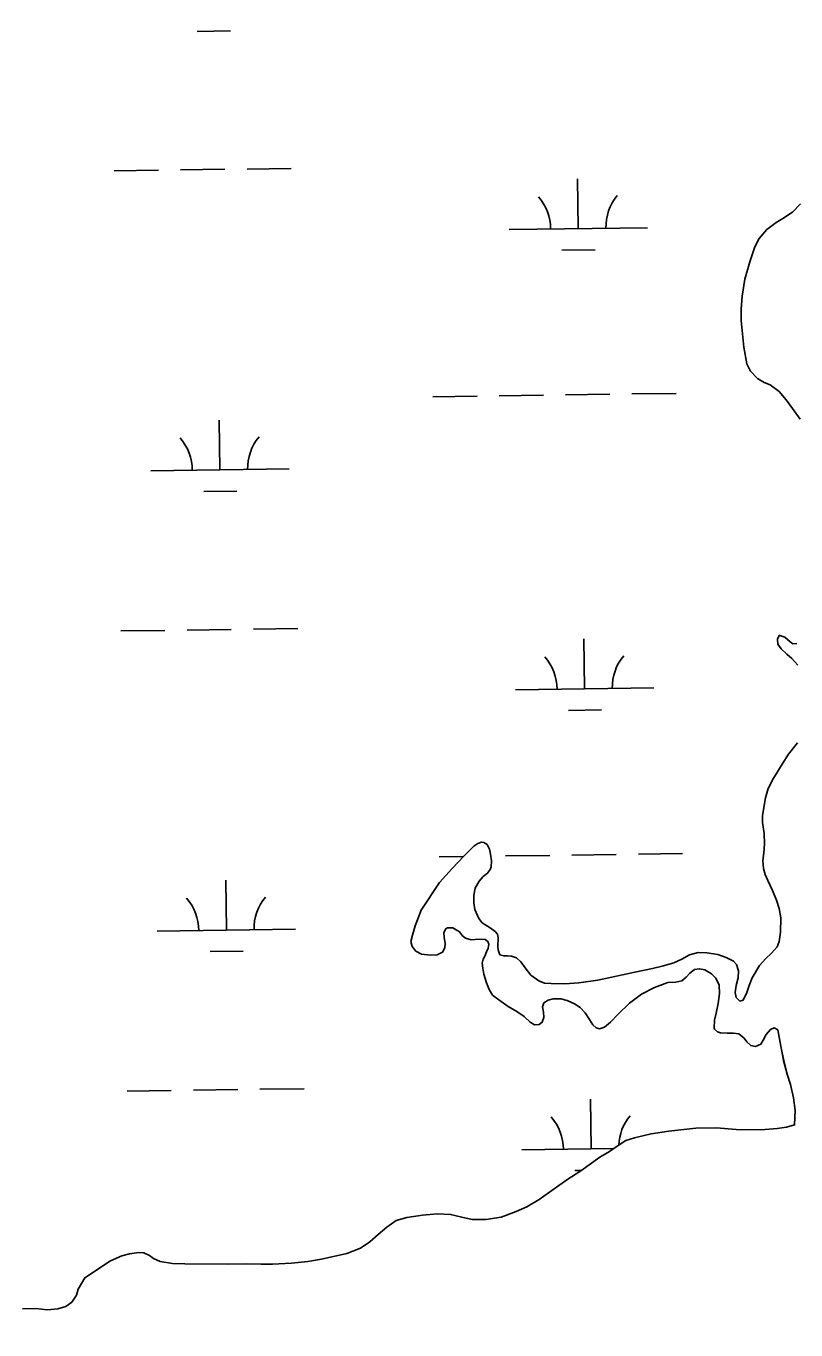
# Model space of a CAD drawing. Extents: x 3767014 to 3805179, y 361544 to 387384.
# Drawn here: x 3787068 to 3787625, y 369279 to 370222 of the extents above; entities that cross this region are included whole.
import ezdxf

# ---------------------------------------------------------------- set-up
doc = ezdxf.new("R2010")
doc.units = 0
for name, color, linetype in [('V-RIVR-EDGE', 7, 'Continuous'), ('V-TOPO-SHOR', 7, 'Continuous'), ('V-WETL-SWMP', 7, 'Continuous')]:
    doc.layers.add(name, color=color, linetype=linetype)

msp = doc.modelspace()

# ---------------------------------------------------------------- linework, layer by layer
at = {"layer": 'V-RIVR-EDGE'}
msp.add_spline([(3785266.865, 377529.211), (3785342.8, 377494.248), (3785391.258, 377467.439), (3785439.72, 377442.249), (3785475.246, 377418.707), (3785525.316, 377389.469), (3785575.383, 377359.422), (3785621.413, 377331.811), (3785722.351, 377269.288), (3785796.661, 377231.094), (3785852.385, 377199.415), (3785928.324, 377166.069), (3785964.678, 377149.804), (3786028.506, 377124.576), (3786060.018, 377113.175), (3786092.316, 377092.068), (3786117.34, 377073.405), (3786135.083, 377053.143), (3786154.458, 377039.347), (3786176.258, 377024.735), (3786206.946, 377006.867), (3786256.211, 376979.248), (3786328.098, 376942.677), (3786374.949, 376919.917), (3786491.265, 376862.208), (3786553.467, 376833.749), (3786619.713, 376805.279), (3786729.589, 376759.718), (3786796.656, 376736.099), (3786845.136, 376718.187), (3786867.767, 376712.469), (3787003.51, 376661.992), (3787089.16, 376631.048), (3787163.496, 376603.367), (3787230.559, 376578.13), (3787257.223, 376568.359), (3787300.044, 376551.27), (3787354.992, 376532.533), (3787409.127, 376512.181), (3787544.074, 376466.558), (3787612.756, 376442.126), (3787657.197, 376425.841), (3787730.724, 376398.162), (3787781.63, 376380.244), (3787834.96, 376361.511), (3787891.524, 376341.961), (3787940, 376322.432), (3787998.976, 376297.215), (3788050.697, 376281.721), (3788117.768, 376259.719), (3788176.757, 376240.164), (3788221.198, 376223.879), (3788259.981, 376209.226), (3788406.252, 376164.383), (3788541.215, 376125.23), (3788606.67, 376104.041), (3788679.39, 376077.173), (3788748.889, 376055.974), (3788871.693, 376005.528), (3788969.454, 375966.467), (3789047.013, 375933.926), (3789119.723, 375903.014), (3789155.253, 375881.09), (3789182.716, 375867.274), (3789214.225, 375854.256), (3789257.04, 375834.74), (3789281.286, 375828.21), (3789303.105, 375821.686), (3789328.955, 375809.491), (3789367.724, 375789.177), (3789414.577, 375767.225), (3789468.708, 375745.255), (3789509.105, 375728.981), (3789555.157, 375710.266), (3789585.849, 375694.015), (3789620.578, 375675.328), (3789681.97, 375646.062), (3789753.859, 375610.3), (3789792.633, 375591.603), (3789842.712, 375566.408), (3789897.64, 375539.584), (3789938.019, 375516.03), (3789968.727, 375506.25), (3790004.289, 375497.265), (3790030.972, 375494.773), (3790047.128, 375487.455), (3790077.007, 375469.589), (3790124.633, 375433.077), (3790192.442, 375382.768), (3790252.165, 375332.478), (3790290.91, 375302.459), (3790337.741, 375271.611), (3790406.357, 375220.491), (3790469.329, 375175.855), (3790570.248, 375106.054), (3790647.751, 375050.868), (3790691.367, 375028.115), (3790744.667, 374997.251), (3790806.838, 374955.852), (3790873.863, 374915.249), (3790932, 374877.903), (3791002.231, 374825.97), (3791052.265, 374782.175), (3791082.927, 374753.793), (3791131.331, 374705.149), (3791170.05, 374664.616), (3791192.631, 374638.681), (3791220.891, 374620.01), (3791288.67, 374557.569), (3791322.577, 374533.223), (3791362.944, 374504.817), (3791396.042, 374480.473), (3791434.785, 374449.645), (3791482.407, 374411.517), (3791534.052, 374365.291), (3791646.192, 374254.216), (3791707.514, 374196.644), (3791738.968, 374161.791), (3791773.65, 374123.694), (3791803.497, 374092.888), (3791829.321, 374070.18), (3791830.912, 374059.662), (3791837.316, 374032.958), (3791849.409, 374017.562), (3791884.123, 373992.405), (3791930.977, 373971.262), (3791954.393, 373955.838), (3791993.134, 373924.202), (3792026.979, 373874.785), (3792047.912, 373836.722), (3792063.186, 373799.482), (3792086.509, 373746.857), (3792112.249, 373690.181), (3792141.261, 373648.864), (3792158.993, 373624.558), (3792177.552, 373607.528), (3792214.702, 373586.409), (3792255.083, 373563.665), (3792301.119, 373538.48), (3792346.34, 373510.871), (3792382.671, 373485.71), (3792422.225, 373455.689), (3792479.537, 373411.875), (3792548.144, 373356.711), (3792619.168, 373298.307), (3792672.431, 373252.077), (3792709.534, 373212.357), (3792750.656, 373162.113), (3792839.385, 373068.08), (3792888.572, 373008.92), (3792945.027, 372945.699), (3792999.062, 372884.91), (3793053.898, 372820.884), (3793149.89, 372720.363), (3793208.761, 372653.092), (3793261.195, 372598.777), (3793315.232, 372538.796), (3793358.792, 372493.399), (3793409.592, 372432.618), (3793462.809, 372367.787), (3793498.283, 372323.219), (3793536.997, 372280.26), (3793578.124, 372232.443), (3793604.724, 372196.792), (3793668.438, 372125.466), (3793703.128, 372090.604), (3793760.41, 372034.66), (3793806.384, 371984.404), (3793839.438, 371942.268), (3793939.427, 371823.136), (3793981.333, 371763.186), (3794029.674, 371688.662), (3794050.609, 371651.408), (3794073.177, 371620.62), (3794178.796, 371488.535), (3794237.625, 371404.28), (3794268.243, 371358.106), (3794301.293, 371314.353), (3794332.724, 371269.794), (3794395.613, 371192), (3794429.476, 371149.862), (3794472.201, 371093.953), (3794523.788, 371024.274), (3794601.175, 370922.181), (3794640.679, 370871.942), (3794687.421, 370805.509), (3794733.389, 370752.828), (3794829.339, 370635.323), (3794895.463, 370557.521), (3794959.948, 370470.826), (3795013.158, 370403.569), (3795070.394, 370329.023), (3795159.854, 370203.448), (3795225.98, 370126.454), (3795296.13, 370041.363), (3795379.18, 369940.065), (3795459.001, 369841.201), (3795508.163, 369772.337), (3795554.103, 369708.333), (3795661.315, 369566.538), (3795715.338, 369500.897), (3795762.105, 369444.169), (3795798.366, 369390.703), (3795915.247, 369234.327), (3795963.601, 369165.465), (3796028.082, 369077.153), (3796043.387, 369052.853), (3796054.672, 369037.459), (3796077.242, 369007.48), (3796148.213, 368927.239), (3796183.677, 368878.627), (3796226.382, 368814.631), (3796275.531, 368740.105), (3796314.222, 368688.25), (3796353.714, 368633.158), (3796401.268, 368567.533), (3796456.873, 368487.33), (3796513.292, 368409.551), (3796545.533, 368365.8), (3796626.113, 368246.716), (3796670.449, 368188.377), (3796704.298, 368140.578), (3796751.041, 368074.145), (3796787.308, 368023.105), (3796838.907, 367958.278), (3796844.528, 367942.09), (3796845.295, 367925.104), (3796846.094, 367921.059), (3796852.559, 367919.425), (3796863.071, 367918.59), (3796875.166, 367904.003), (3796903.398, 367874.01), (3796931.629, 367844.017), (3796952.579, 367812.424), (3796982.392, 367767.87), (3797007.371, 367730.606), (3797037.194, 367690.095), (3797062.185, 367657.684), (3797075.869, 367631.77), (3797095.223, 367609.078), (3797126.665, 367569.372), (3797156.484, 367527.244), (3797212.099, 367451.085), (3797254.808, 367388.706), (3797302.183, 367327.228)], degree=3, dxfattribs=at)
at = {"layer": 'V-TOPO-SHOR'}
for points in [[(3787627.61, 369937.823), (3787621.996, 369945.664), (3787617.607, 369951.86), (3787612.434, 369957.938), (3787606.009, 369962.802), (3787601.735, 369964.373), (3787596.736, 369967.304), (3787591.782, 369972.499), (3787589.185, 369977.951), (3787586.922, 369989.815), (3787585.06, 370009.275), (3787584.958, 370017.449), (3787585.613, 370026.822), (3787587.674, 370039.09), (3787591.21, 370051.491), (3787594.782, 370062.415), (3787597.883, 370068.499), (3787603.634, 370074.946), (3787610.4, 370080.138), (3787615.064, 370082.815), (3787622.139, 370087.519), (3787627.902, 370093.475)], [(3787621.535, 369764.887), (3787618.109, 369768.054), (3787613.88, 369771.791), (3787611.527, 369775.281), (3787611.24, 369778.918), (3787612.36, 369781.409), (3787612.852, 369781.519), (3787616.528, 369780.231), (3787618.535, 369778.703), (3787620.354, 369776.876), (3787622.26, 369775.447), (3787625.31, 369775.621)], [(3787625.99, 369760.073), (3787621.535, 369764.887)], [(3787346.137, 369560.182), (3787347.304, 369564.742), (3787349.397, 369571.689), (3787353.749, 369583.027), (3787366.95, 369602.858), (3787376.056, 369613.131), (3787384.408, 369622.005), (3787391.719, 369629.082), (3787394.721, 369631.126), (3787397.165, 369631.974), (3787399.043, 369631.724), (3787401.244, 369630.301), (3787403.001, 369626.996), (3787403.681, 369623.369), (3787404.39, 369618.656), (3787404.302, 369614.222), (3787403.46, 369612.33), (3787401.555, 369609.721), (3787398.563, 369607.185), (3787395.594, 369603.859), (3787392.665, 369598.764), (3787391.703, 369593.816), (3787391.743, 369588.2), (3787392.456, 369583.293), (3787395.272, 369576.961), (3787397.816, 369573.674), (3787403.519, 369570.071), (3787407.03, 369567.595), (3787408.75, 369565.668), (3787409.403, 369563.223), (3787408.977, 369556.514), (3787409.229, 369554.253), (3787410.597, 369550.74), (3787413.377, 369549.923), (3787416.131, 369549.991), (3787418.896, 369549.763), (3787422.478, 369548.375), (3787425.699, 369545.499), (3787428.763, 369541.141), (3787432.929, 369536.023), (3787438.649, 369531.731), (3787442.923, 369530.26), (3787447.562, 369529.883), (3787457.417, 369529.732), (3787467.548, 369530.279), (3787481.29, 369532.292), (3787508.135, 369538.176), (3787520.974, 369540.857), (3787527.831, 369542.407), (3787536.244, 369544.781), (3787541.991, 369547.484), (3787547.723, 369550.679), (3787553.789, 369552.405), (3787560.198, 369552.17), (3787568.015, 369550.785), (3787574.073, 369548.768), (3787579.361, 369546.042), (3787581.589, 369543.636), (3787582.98, 369539.138), (3787582.711, 369534.008), (3787581.472, 369528.364), (3787580.612, 369523.318), (3787581.288, 369519.887), (3787583.916, 369517.192), (3787586.361, 369517.944), (3787588.982, 369523.426), (3787590.731, 369528.395), (3787592.857, 369534.061), (3787598.252, 369542.962), (3787602.855, 369548.002), (3787606.896, 369551.945), (3787611.121, 369556.383), (3787612.407, 369560.157), (3787613.421, 369566.981), (3787613.659, 369577.329), (3787612.405, 369584.194), (3787610.583, 369590.158), (3787607.652, 369597.179), (3787604.219, 369604.482), (3787602.241, 369608.766), (3787601.055, 369612.975), (3787600.713, 369618.777), (3787601.362, 369624.409), (3787601.893, 369630.924), (3787601.51, 369638.401), (3787600.431, 369646.255), (3787600.302, 369651.471), (3787602.649, 369664.138), (3787604.549, 369670.884), (3787608.123, 369677.77), (3787614.556, 369688.569), (3787619.106, 369695.774), (3787625.799, 369703.918)], [(3787623.659, 369427.645), (3787624.093, 369438), (3787622.78, 369447.226), (3787620.575, 369456.825), (3787618.222, 369464.354), (3787615.715, 369474.141), (3787614.459, 369481.008), (3787613.585, 369484.533), (3787611.42, 369496.399), (3787608.924, 369497.814), (3787606.194, 369496.663), (3787603.134, 369492.942), (3787600.967, 369488.85), (3787599.169, 369485.95), (3787595.462, 369484.381), (3787591.903, 369484.981), (3787589.079, 369487.67), (3787587.039, 369490.476), (3787583.414, 369493.638), (3787579.365, 369494.029), (3787574.837, 369493.919), (3787570.102, 369494.195), (3787567.816, 369494.926), (3787565.701, 369496.845), (3787565.486, 369497.627), (3787565.639, 369503.345), (3787566.794, 369508.398), (3787568.293, 369515.527), (3787569.397, 369522.648), (3787569.053, 369528.646), (3787566.757, 369533.812), (3787563.429, 369536.98), (3787558.729, 369539.82), (3787554.965, 369540.613), (3787551.141, 369539.929), (3787547.856, 369537.285), (3787545.167, 369534.559), (3787542.177, 369531.923), (3787537.868, 369530.93), (3787531.964, 369530.686), (3787522.402, 369527.004), (3787512.963, 369522.238), (3787504.162, 369515.617), (3787496.179, 369507.736), (3787490.611, 369501.885), (3787486.068, 369498.326), (3787482.648, 369497.257), (3787480.072, 369497.881), (3787477.85, 369500.093), (3787475.39, 369503.972), (3787472.32, 369508.625), (3787468.48, 369512.471), (3787464.374, 369515.226), (3787459.19, 369517.659), (3787454.728, 369518.929), (3787449.114, 369518.789), (3787445.395, 369517.911), (3787442.391, 369515.865), (3787441.377, 369513.082), (3787441.962, 369509.256), (3787442.358, 369505.226), (3787441.158, 369501.945), (3787439.034, 369500.218), (3787435.589, 369500.036), (3787432.39, 369501.926), (3787428.057, 369505.957), (3787422.838, 369509.768), (3787416.643, 369513.358), (3787409.729, 369518.114), (3787405.309, 369521.55), (3787402.844, 369525.626), (3787400.953, 369530.406), (3787399.028, 369536.564), (3787398.127, 369541.074), (3787397.842, 369544.711), (3787398.461, 369547.584), (3787399.591, 369549.681), (3787400.988, 369552.866), (3787402.108, 369555.457), (3787402.532, 369558.226), (3787401.793, 369560.276), (3787399.987, 369561.609), (3787395.248, 369561.986), (3787389.743, 369561.554), (3787385.675, 369562.635), (3787383.568, 369564.257), (3787381.428, 369567.161), (3787376.525, 369570.192), (3787372.783, 369570.1), (3787371.519, 369569.477), (3787370.006, 369566.879), (3787370.293, 369563.34), (3787370.991, 369558.924), (3787370.678, 369555.666), (3787368.984, 369552.471), (3787365.283, 369550.705), (3787360.368, 369550.288), (3787353.845, 369551.211), (3787349.856, 369553.182), (3787347.107, 369556.757), (3787346.137, 369560.182)], [(3787581.427, 369424.446), (3787599.556, 369424.014), (3787611.09, 369424.985), (3787617.728, 369425.931), (3787623.659, 369427.645)], [(3787065.44, 369294.662), (3787074.934, 369294.898), (3787083.28, 369294.026), (3787090.903, 369294.703), (3787096.739, 369296.317), (3787100.973, 369299.459), (3787104.471, 369304.54), (3787105.734, 369308.88), (3787110.522, 369317.225), (3787129.124, 369329.438), (3787137.167, 369332.966), (3787142.713, 369334.476), (3787149.445, 369335.522), (3787153.076, 369335.221), (3787157.141, 369333.167), (3787160.229, 369331.088), (3787164.889, 369328.852), (3787173.83, 369327.605), (3787182.85, 369327.336), (3787214.491, 369327.041), (3787227.613, 369327.168), (3787237.994, 369327.131), (3787246.227, 369326.943), (3787259.92, 369327.77), (3787271.741, 369328.946), (3787281.496, 369330.558), (3787299.999, 369334.834), (3787309.697, 369338.697), (3787316.441, 369343.272), (3787322.583, 369348.418), (3787328.813, 369353.86), (3787335.555, 369358.531), (3787343.237, 369360.778), (3787354.558, 369362.431), (3787365.5, 369363.483), (3787374.915, 369362.933), (3787382.992, 369361.075), (3787390.58, 369359.205), (3787400.47, 369359.353), (3787411.593, 369361.096), (3787422.367, 369364.987), (3787430.117, 369368.507), (3787438.997, 369373.721), (3787449.776, 369381.528), (3787458.922, 369387.926), (3787469.041, 369394.541), (3787482.703, 369404.476), (3787489.853, 369408.474), (3787495.442, 369412.236), (3787501.705, 369416.406), (3787507.922, 369418.419), (3787519.899, 369421.264), (3787532.582, 369423.24), (3787552.217, 369425.39), (3787567.099, 369425.562), (3787581.427, 369424.446)]]:
    msp.add_lwpolyline(points, dxfattribs=at)
at = {"layer": 'V-WETL-SWMP'}
for p, q in [((3787191.777, 370218.224), (3787215.775, 370218.557)), ((3787131.764, 370117.379), (3787163.761, 370117.824)), ((3787179.76, 370118.046), (3787211.757, 370118.491)), ((3787227.755, 370118.713), (3787259.752, 370119.157)), ((3787467.221, 370075.605), (3787466.721, 370111.601)), ((3787417.226, 370074.91), (3787517.216, 370076.299)), ((3787455.436, 370060.009), (3787479.434, 370060.342)), ((3787362.055, 369954.062), (3787394.052, 369954.506)), ((3787410.05, 369954.728), (3787442.047, 369955.173)), ((3787458.046, 369955.395), (3787490.043, 369955.839)), ((3787506.041, 369956.062), (3787538.038, 369956.506)), ((3787208.183, 369901.177), (3787207.683, 369937.174)), ((3787158.187, 369900.483), (3787258.178, 369901.872)), ((3787196.398, 369885.581), (3787220.396, 369885.914)), ((3787136.385, 369784.737), (3787168.382, 369785.181)), ((3787184.38, 369785.403), (3787216.377, 369785.848)), ((3787232.376, 369786.07), (3787264.373, 369786.515)), ((3787471.842, 369742.962), (3787471.342, 369778.959)), ((3787421.846, 369742.268), (3787521.837, 369743.657)), ((3787460.057, 369727.366), (3787484.055, 369727.699)), ((3787510.662, 369623.419), (3787542.659, 369623.863)), ((3787366.676, 369621.419), (3787384.081, 369621.661)), ((3787414.671, 369622.086), (3787446.668, 369622.53)), ((3787462.666, 369622.752), (3787494.663, 369623.197)), ((3787212.803, 369568.535), (3787212.303, 369604.531)), ((3787162.808, 369567.84), (3787262.799, 369569.229)), ((3787201.019, 369552.938), (3787225.017, 369553.272)), ((3787141.006, 369452.094), (3787173.003, 369452.539)), ((3787189.001, 369452.761), (3787220.998, 369453.205)), ((3787236.996, 369453.428), (3787268.993, 369453.872)), ((3787476.462, 369410.32), (3787475.962, 369446.316)), ((3787426.467, 369409.625), (3787492.931, 369410.548)), ((3787464.678, 369394.723), (3787469.378, 369394.789))]:
    msp.add_line(p, q, dxfattribs=at)
for points in [[(3787627.609, 369937.823), (3787621.997, 369945.664), (3787617.608, 369951.86), (3787612.434, 369957.938), (3787606.009, 369962.803), (3787601.735, 369964.373), (3787596.737, 369967.303), (3787591.782, 369972.5), (3787589.184, 369977.952), (3787586.921, 369989.816), (3787585.061, 370009.275), (3787584.958, 370017.449), (3787585.613, 370026.823), (3787587.674, 370039.089), (3787591.21, 370051.49), (3787594.782, 370062.414), (3787597.883, 370068.5), (3787603.634, 370074.947), (3787610.401, 370080.138), (3787615.064, 370082.814), (3787622.139, 370087.52), (3787627.902, 370093.475)], [(3787625.99, 369760.072), (3787621.536, 369764.888), (3787618.109, 369768.054), (3787613.879, 369771.792), (3787611.527, 369775.28), (3787611.24, 369778.918), (3787612.361, 369781.408), (3787612.851, 369781.519), (3787616.527, 369780.23), (3787618.535, 369778.704), (3787620.354, 369776.877), (3787622.261, 369775.446), (3787625.31, 369775.62)], [(3787614.555, 369688.568), (3787619.106, 369695.773), (3787625.8, 369703.918)], [(3787370.007, 369566.879), (3787370.292, 369563.339), (3787370.992, 369558.924), (3787370.678, 369555.665), (3787368.984, 369552.471), (3787365.284, 369550.705), (3787360.369, 369550.288), (3787353.845, 369551.211), (3787349.855, 369553.181), (3787347.107, 369556.758), (3787346.136, 369560.182), (3787347.304, 369564.742), (3787349.398, 369571.689), (3787353.748, 369583.027), (3787366.951, 369602.858), (3787376.056, 369613.13), (3787384.407, 369622.005), (3787391.719, 369629.082), (3787394.722, 369631.126), (3787397.164, 369631.974), (3787399.042, 369631.725), (3787401.244, 369630.302), (3787403.001, 369626.996), (3787403.681, 369623.368), (3787404.389, 369618.657), (3787404.301, 369614.222), (3787403.461, 369612.33), (3787401.556, 369609.721), (3787398.564, 369607.185), (3787395.593, 369603.86), (3787392.665, 369598.764), (3787391.703, 369593.815), (3787391.744, 369588.201), (3787392.456, 369583.293), (3787395.272, 369576.96), (3787397.816, 369573.673), (3787403.52, 369570.071), (3787407.029, 369567.596), (3787408.751, 369565.668), (3787409.403, 369563.222), (3787408.977, 369556.513), (3787409.23, 369554.253), (3787410.597, 369550.741), (3787413.376, 369549.923), (3787416.132, 369549.991), (3787418.896, 369549.763), (3787422.477, 369548.374), (3787425.7, 369545.499), (3787428.763, 369541.141), (3787432.928, 369536.023), (3787438.649, 369531.731), (3787442.922, 369530.261), (3787447.561, 369529.883), (3787457.416, 369529.732), (3787467.549, 369530.278), (3787481.29, 369532.292), (3787508.136, 369538.176), (3787520.975, 369540.857), (3787527.832, 369542.406), (3787536.245, 369544.781), (3787541.991, 369547.484), (3787547.724, 369550.679), (3787553.789, 369552.405), (3787560.198, 369552.169), (3787568.014, 369550.786), (3787574.073, 369548.769), (3787579.361, 369546.043), (3787581.588, 369543.635), (3787582.979, 369539.138), (3787582.712, 369534.009), (3787581.472, 369528.363), (3787580.612, 369523.318), (3787581.288, 369519.887), (3787583.915, 369517.193), (3787586.36, 369517.943), (3787588.983, 369523.426), (3787590.731, 369528.395), (3787592.857, 369534.062), (3787598.252, 369542.963), (3787602.856, 369548.002), (3787606.896, 369551.944), (3787611.121, 369556.382), (3787612.407, 369560.157), (3787613.421, 369566.98), (3787613.658, 369577.329), (3787612.405, 369584.194), (3787610.583, 369590.158), (3787607.651, 369597.178), (3787604.22, 369604.481), (3787602.242, 369608.767), (3787601.055, 369612.974), (3787600.714, 369618.777), (3787601.363, 369624.408), (3787601.892, 369630.923), (3787601.51, 369638.4), (3787600.43, 369646.254), (3787600.301, 369651.472), (3787602.648, 369664.139), (3787604.55, 369670.885), (3787608.123, 369677.77), (3787614.555, 369688.568)], [(3787501.704, 369416.406), (3787507.923, 369418.42), (3787519.9, 369421.263), (3787532.583, 369423.241), (3787552.217, 369425.391), (3787567.1, 369425.563), (3787581.427, 369424.447), (3787599.557, 369424.014), (3787611.09, 369424.984), (3787617.727, 369425.931), (3787623.659, 369427.645), (3787624.093, 369437.999), (3787622.781, 369447.227), (3787620.574, 369456.826), (3787618.221, 369464.353), (3787615.714, 369474.142), (3787614.46, 369481.007), (3787613.585, 369484.532), (3787611.421, 369496.398), (3787608.923, 369497.814), (3787606.193, 369496.663), (3787603.133, 369492.942), (3787600.968, 369488.85), (3787599.168, 369485.949), (3787595.463, 369484.38), (3787591.902, 369484.981), (3787589.078, 369487.67), (3787587.038, 369490.476), (3787583.414, 369493.637), (3787579.365, 369494.03), (3787574.836, 369493.918), (3787570.101, 369494.195), (3787567.817, 369494.927), (3787565.701, 369496.845), (3787565.485, 369497.627), (3787565.639, 369503.345), (3787566.795, 369508.397), (3787568.294, 369515.527), (3787569.398, 369522.647), (3787569.053, 369528.647), (3787566.758, 369533.812), (3787563.429, 369536.98), (3787558.729, 369539.82), (3787554.966, 369540.613), (3787551.142, 369539.928), (3787547.857, 369537.285), (3787545.167, 369534.559), (3787542.178, 369531.924), (3787537.868, 369530.931), (3787531.963, 369530.687), (3787522.401, 369527.003), (3787512.963, 369522.238), (3787504.162, 369515.618), (3787496.18, 369507.737), (3787490.611, 369501.886), (3787486.069, 369498.326), (3787482.648, 369497.256), (3787480.071, 369497.882), (3787477.849, 369500.093), (3787475.389, 369503.973), (3787472.319, 369508.625), (3787468.481, 369512.471), (3787464.374, 369515.226), (3787459.191, 369517.659), (3787454.727, 369518.928), (3787449.115, 369518.79), (3787445.394, 369517.91), (3787442.391, 369515.865), (3787441.376, 369513.082), (3787441.963, 369509.255), (3787442.358, 369505.226), (3787441.158, 369501.945), (3787439.034, 369500.218), (3787435.59, 369500.035), (3787432.391, 369501.926), (3787428.056, 369505.956), (3787422.839, 369509.768), (3787416.643, 369513.358), (3787409.729, 369518.113), (3787405.309, 369521.55), (3787402.844, 369525.626), (3787400.953, 369530.406), (3787399.028, 369536.565), (3787398.128, 369541.074), (3787397.842, 369544.712), (3787398.46, 369547.584), (3787399.591, 369549.681), (3787400.989, 369552.867), (3787402.108, 369555.456), (3787402.532, 369558.225), (3787401.792, 369560.275), (3787399.986, 369561.61), (3787395.248, 369561.986), (3787389.742, 369561.554), (3787385.676, 369562.636), (3787383.568, 369564.258), (3787381.427, 369567.161), (3787376.525, 369570.192), (3787372.784, 369570.1), (3787371.519, 369569.477), (3787370.007, 369566.879)], [(3787065.439, 369294.663), (3787074.934, 369294.897), (3787083.28, 369294.026), (3787090.903, 369294.704), (3787096.74, 369296.317), (3787100.972, 369299.458), (3787104.47, 369304.54), (3787105.734, 369308.88), (3787110.523, 369317.226), (3787129.124, 369329.438), (3787137.166, 369332.967), (3787142.712, 369334.475), (3787149.444, 369335.523), (3787153.075, 369335.221), (3787157.142, 369333.166), (3787160.229, 369331.088), (3787164.888, 369328.852), (3787173.831, 369327.604), (3787182.849, 369327.337), (3787214.491, 369327.041), (3787227.612, 369327.169), (3787237.995, 369327.132), (3787246.227, 369326.943), (3787259.919, 369327.771), (3787271.741, 369328.945), (3787281.495, 369330.557), (3787299.999, 369334.834), (3787309.697, 369338.697), (3787316.44, 369343.271), (3787322.582, 369348.418), (3787328.813, 369353.86), (3787335.554, 369358.532), (3787343.236, 369360.779), (3787354.557, 369362.43), (3787365.5, 369363.483), (3787374.916, 369362.932), (3787382.993, 369361.075), (3787390.581, 369359.206), (3787400.47, 369359.352), (3787411.592, 369361.096), (3787422.368, 369364.986), (3787430.116, 369368.507), (3787438.998, 369373.722), (3787449.775, 369381.529), (3787458.921, 369387.926), (3787469.042, 369394.542), (3787482.704, 369404.477), (3787489.853, 369408.474), (3787495.441, 369412.236), (3787501.704, 369416.406)]]:
    msp.add_lwpolyline(points, dxfattribs=at)
for centre, start, end in [((3787411.977, 370075.312), 0.024038, 41.567696), ((3787522.452, 370076.847), 140.024034, 181.567692), ((3787152.938, 369900.885), 0.024038, 41.567696), ((3787263.414, 369902.419), 140.024034, 181.567692), ((3787416.597, 369742.67), 0.024038, 41.567696), ((3787527.073, 369744.204), 140.024034, 181.567692), ((3787157.559, 369568.242), 0.024038, 41.567696), ((3787268.034, 369569.777), 140.024034, 181.567692), ((3787421.218, 369410.027), 0.024038, 41.567696), ((3787531.693, 369411.562), 140.024034, 177.781889)]:
    msp.add_arc(centre, 35.246, start, end, dxfattribs=at)

doc.saveas('drawing.dxf')
